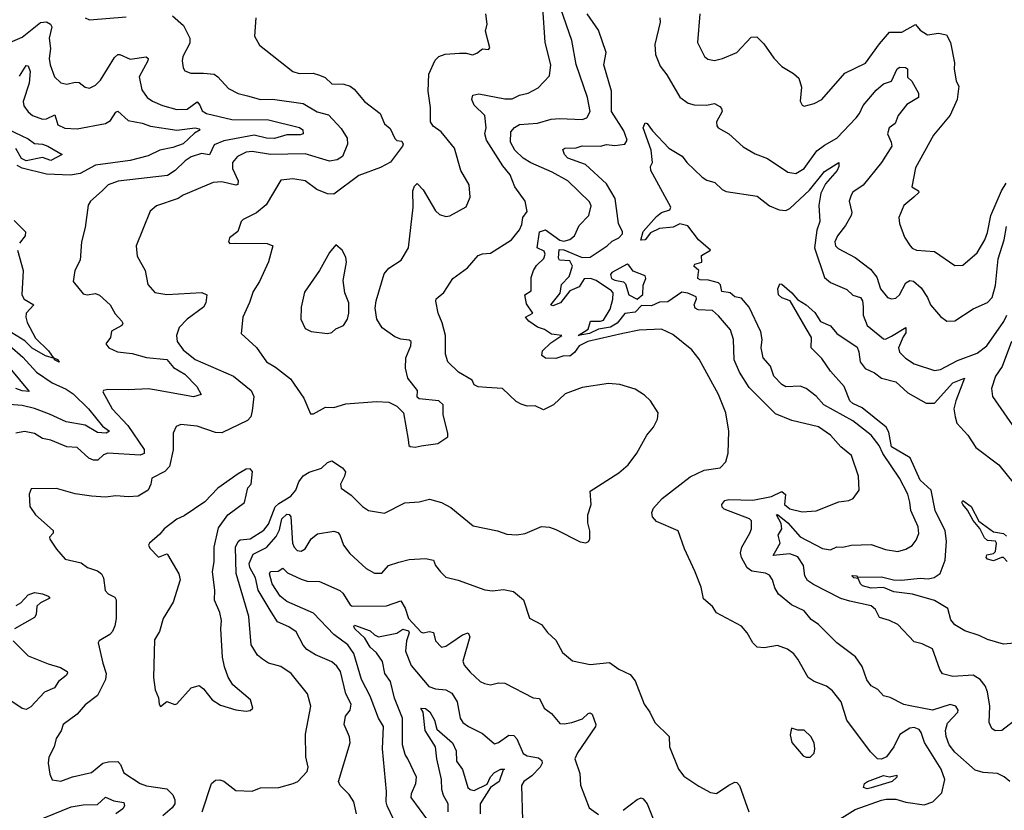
# Model space of a CAD drawing. Extents: x 1245515 to 1420776, y 606314 to 671314.
# Tile 302 of 385: x 1384913 to 1389748, y 639963 to 643846. Entities that reach past the tile are written whole.
import ezdxf

# ---------------------------------------------------------------- set-up
doc = ezdxf.new("R2010")
doc.units = 0

msp = doc.modelspace()

# ---------------------------------------------------------------- linework, layer by layer
at = {"layer": '0CON10XD'}
for points in [[(1385808.5, 639955), (1385855.4, 640094.6), (1385875, 640111.1), (1385895, 640112.9), (1385915.3, 640105.3), (1385975, 640059.4), (1386055, 640057.5), (1386074.3, 640065.7), (1386095, 640074), (1386185, 640074.4), (1386255.4, 640094.6), (1386279.2, 640105), (1386325, 640154), (1386330, 640175), (1386317.5, 640225), (1386316.2, 640336.2), (1386342.3, 640475), (1386325.5, 640535), (1386246.5, 640635), (1386195, 640669.4), (1386135, 640686), (1386104.6, 640704.6), (1386081.4, 640725), (1386050, 640775), (1386037.8, 640915), (1385975.5, 641125.5), (1385972.6, 641255), (1385985, 641283.8), (1385995, 641291.2), (1386045, 641296.6), (1386111, 641339), (1386135, 641367.9), (1386167.2, 641452.8), (1386185, 641469.8), (1386245, 641505.3), (1386268.8, 641535), (1386284.4, 641575.6), (1386304.8, 641605.2), (1386335, 641623.2), (1386395, 641643.3), (1386425, 641671.4), (1386445, 641680), (1386498, 641645), (1386512.5, 641625), (1386508.6, 641605), (1386487.5, 641565), (1386491.2, 641545), (1386541.1, 641511.1), (1386596.2, 641455), (1386625.9, 641435.9), (1386705, 641423.1), (1386805, 641473.5), (1386875, 641478.1), (1386925, 641491.5), (1386984.6, 641474.6), (1387029.7, 641449.7), (1387140.5, 641360.5), (1387260, 641335), (1387305, 641318.8), (1387355, 641315.8), (1387395, 641322), (1387475, 641357.5), (1387515, 641354), (1387545, 641342.5), (1387665, 641281.2), (1387693, 641277), (1387706.4, 641283.6), (1387712.5, 641295), (1387712.5, 641335), (1387703.3, 641375), (1387703.3, 641415), (1387720, 641465), (1387715, 641530), (1387855, 641620), (1387900.3, 641659.7), (1387943.2, 641716.8), (1387992, 641805), (1388026, 641845), (1388045.7, 641884.3), (1388048.8, 641915), (1388011.2, 641975), (1387981.7, 642001.7), (1387935, 642032), (1387860, 642055), (1387805, 642059.4), (1387675, 642040.4), (1387591.3, 642008.7), (1387533.8, 641955), (1387485, 641930.8), (1387445, 641949.4), (1387405, 641948.1), (1387375, 641957.1), (1387351.7, 641971.7), (1387284.5, 642034.5), (1387205, 642039.2), (1387163.7, 642043.7), (1387145, 642052.2), (1387134.2, 642075), (1387068, 642115), (1387015, 642166.2), (1387003.6, 642203.6), (1387004.7, 642295), (1386988.2, 642358.2), (1386967.5, 642405), (1386956, 642464), (1386957.5, 642475), (1386995, 642506.2), (1387039.2, 642575), (1387112.1, 642627.9), (1387165, 642688.1), (1387185, 642697.1), (1387225, 642699.2), (1387328.8, 642765), (1387368.1, 642815), (1387378.8, 642841.2), (1387382.9, 642875), (1387405.8, 642905), (1387394.4, 642955), (1387344.7, 643024.7), (1387322, 643085), (1387285, 643128.6), (1387204.7, 643255), (1387197.8, 643285), (1387202.9, 643315), (1387197.9, 643375), (1387145, 643426.7), (1387133.7, 643455), (1387138.9, 643475), (1387167.2, 643482.8), (1387295, 643457.1), (1387332.1, 643457.9), (1387366.7, 643475), (1387410, 643485), (1387458.8, 643511.2), (1387515, 643570), (1387520.5, 643625), (1387493.8, 643735), (1387482.2, 643905)], [(1386855, 641746), (1386885, 641754), (1386965.7, 641764.3), (1387015, 641797.5), (1387016.2, 641815), (1386992, 641905), (1386992.5, 641955), (1386971.2, 641975), (1386875, 641983.6), (1386865, 641991.9), (1386866.7, 642025), (1386819.1, 642085), (1386807.3, 642135), (1386808.5, 642185), (1386834.2, 642245), (1386835.8, 642265), (1386825, 642272.5), (1386785, 642277.3), (1386755, 642288.7), (1386693.1, 642333.1), (1386667.3, 642375), (1386658.8, 642428.8), (1386663.5, 642465), (1386702.4, 642597.6), (1386725, 642625.7), (1386786.7, 642665), (1386822.5, 642725), (1386844.4, 642925), (1386844.3, 643005.7), (1386851.4, 643028.6), (1386865, 643042.5), (1386895, 643010), (1386955, 642907.5), (1386975, 642890), (1387005, 642880), (1387025, 642883.3), (1387105, 642926.7), (1387125.8, 642975), (1387119.5, 643035), (1387079.5, 643105), (1387048.1, 643215), (1386982, 643295), (1386943.4, 643323.4), (1386930, 643345), (1386929.5, 643415), (1386919.6, 643495), (1386921.7, 643578.2), (1386953.1, 643646.9), (1386972, 643665), (1387002.9, 643677.1), (1387072.4, 643682.4), (1387105, 643682.5), (1387135.8, 643674.2), (1387158.3, 643681.7), (1387185, 643702.5), (1387215, 643700), (1387221.7, 643708.3), (1387200.5, 643790.5), (1387208.6, 643825), (1387201.9, 643875)], [(1388228, 641138), (1388177.2, 641247.2), (1388146.2, 641335), (1388040.9, 641380.9), (1388020, 641405), (1388016.9, 641425), (1388025, 641447.5), (1388068.1, 641495), (1388205, 641600.6), (1388275, 641634.3), (1388352.5, 641645), (1388381.2, 641675), (1388392.3, 641717.7), (1388395.7, 641825), (1388380, 641915), (1388344.4, 642005), (1388249.5, 642179.5), (1388214.4, 642225), (1388120.6, 642300.6), (1388065, 642326.9), (1387955, 642321.1), (1387874.8, 642305.2), (1387702.9, 642265), (1387660, 642245), (1387638, 642212), (1387615, 642193.9), (1387584.3, 642195.7), (1387545, 642182.2), (1387494.5, 642184.5), (1387477, 642197), (1387479.6, 642220.4), (1387520.8, 642259.3), (1387575.9, 642295.9), (1387525, 642302.5), (1387490, 642325), (1387455, 642336.7), (1387412.5, 642365), (1387397.5, 642385), (1387432.5, 642405), (1387401.3, 642451.3), (1387393.8, 642495), (1387424, 642515), (1387425, 642580), (1387436.7, 642615), (1387450.5, 642639.5), (1387486.8, 642673.2), (1387494.2, 642695), (1387488.6, 642708.6), (1387454, 642725), (1387466, 642804), (1387495, 642814.2), (1387565, 642763.6), (1387585, 642759.1), (1387615, 642767.3), (1387637.8, 642785), (1387661.1, 642835), (1387707.8, 642885), (1387718.6, 642931.4), (1387711.2, 642951.2), (1387605, 643054.8), (1387528, 643098), (1387422.8, 643142.8), (1387386, 643166), (1387344.7, 643205), (1387322.6, 643245), (1387324.7, 643295.3), (1387342.5, 643317.5), (1387367.6, 643332.4), (1387455, 643337.8), (1387522.9, 643357.1), (1387565, 643361.1), (1387675, 643355.6), (1387697.5, 643365), (1387714.5, 643395), (1387701.8, 643465), (1387646.4, 643626.4), (1387623.8, 643743.8), (1387570, 643900)], [(1387880.3, 643300.3), (1387819.6, 643395), (1387819.2, 643495), (1387781.8, 643625), (1387793.3, 643685), (1387755.3, 643795), (1387700, 643875)], [(1388253.1, 643875), (1388241.2, 643735), (1388275.9, 643665.9), (1388292.7, 643652.7), (1388325, 643645.8), (1388365, 643655.7), (1388435, 643686), (1388505, 643760), (1388532.3, 643762.3), (1388567.8, 643727.8), (1388616.7, 643656.7), (1388655, 643615.7), (1388712.9, 643582.9), (1388738.8, 643558.8), (1388752, 643515), (1388746.4, 643446.4), (1388756.1, 643426.1), (1388765, 643421.2), (1388815, 643434.3), (1388852.5, 643455), (1388965, 643584.4), (1389067.3, 643632.7), (1389135, 643728.6), (1389185, 643784.4), (1389245, 643785.5), (1389312.7, 643822.7), (1389334.5, 643794.5), (1389371.7, 643771.7), (1389425, 643780.6), (1389465, 643771.9), (1389483.5, 643735), (1389503.3, 643635), (1389502.2, 643605), (1389512.5, 643545), (1389525, 643520), (1389516.4, 643453.6), (1389481.9, 643378.1), (1389400.3, 643279.7), (1389311.9, 643118.1), (1389294.3, 643025), (1389327.5, 643005), (1389327.9, 642997.9), (1389304.3, 642975), (1389255, 642934), (1389230.5, 642875), (1389233.1, 642845), (1389258.3, 642778.3), (1389286, 642735), (1389295, 642724.3), (1389317.5, 642715), (1389405, 642707.5), (1389505, 642638.6), (1389545, 642640), (1389615, 642700.8), (1389651.8, 642765), (1389665, 642801.2), (1389681.6, 642885), (1389733.7, 643005), (1389757.2, 643042.8)], [(1384845, 643726.7), (1384925, 643760), (1385015, 643832.9), (1385045, 643835.4), (1385064.1, 643824.1), (1385071.5, 643811.5), (1385058.4, 643755), (1385063.7, 643705), (1385057.3, 643655), (1385062.3, 643625), (1385083.5, 643565), (1385115, 643535.6), (1385145, 643529.5), (1385185, 643540), (1385205, 643538.5), (1385235, 643514.2), (1385255, 643510), (1385284.5, 643525.5), (1385310.2, 643549.8), (1385378.8, 643661.2), (1385394, 643675), (1385405, 643675.5), (1385455, 643652.9), (1385534.5, 643664.5), (1385543.3, 643655), (1385541.8, 643645), (1385499.6, 643565), (1385512.3, 643502.3), (1385538.9, 643465), (1385565.7, 643445.7), (1385614.5, 643424.5), (1385685, 643405.8), (1385735, 643407.5), (1385785, 643442.2), (1385797.1, 643427.1), (1385809.5, 643399.5), (1385830, 643385), (1385955, 643355.8), (1386134.4, 643354.4), (1386286.6, 643316.6), (1386303.5, 643305), (1386304.2, 643285), (1386289.9, 643280.1), (1386225, 643281.6), (1386165, 643263.2), (1386125.1, 643265.1), (1386065, 643278.9), (1385915, 643252.1), (1385868.7, 643231.3), (1385845, 643182.5), (1385805, 643188.9), (1385755, 643173.5), (1385725, 643153.8), (1385676.6, 643105), (1385638.2, 643081.8), (1385396.2, 643053.8), (1385348.1, 643035), (1385317.5, 643005), (1385260, 642955), (1385248.6, 642935), (1385234.4, 642825.6), (1385215.6, 642755), (1385210, 642665), (1385183.8, 642615), (1385175, 642560), (1385225, 642499.2), (1385245, 642494.4), (1385285, 642500.9), (1385305, 642493.5), (1385357.9, 642445), (1385381.3, 642401.3), (1385414, 642365), (1385418.8, 642355), (1385415, 642343.8), (1385363.8, 642316.2), (1385358.8, 642285), (1385336.7, 642255), (1385350, 642235), (1385392.5, 642215), (1385465, 642206.9), (1385535, 642187.2), (1385635, 642177.3), (1385668.6, 642138.6), (1385724.2, 642105), (1385782.2, 642045), (1385803.3, 642005), (1385765.6, 641994.4), (1385575, 642028.2), (1385545, 642033.7), (1385445, 642027.8), (1385345, 642030), (1385325, 642025.7), (1385321.5, 642018.5), (1385366.8, 641935), (1385443.4, 641853.4), (1385524.8, 641735), (1385523.8, 641716.2), (1385505, 641706.8), (1385345, 641717.6), (1385325, 641709.5), (1385296.8, 641683.2), (1385275, 641682.5), (1385252.8, 641692.8), (1385195, 641744.5), (1385145, 641747.9), (1385065, 641781.5), (1385025, 641790), (1384985, 641813.3), (1384936.8, 641823.2), (1384893.8, 641815)], [(1385662.5, 643865), (1385717.9, 643817.9), (1385749.1, 643755), (1385748.8, 643731.2), (1385714, 643665), (1385710, 643645), (1385715, 643610), (1385723.3, 643595), (1385753, 643583), (1385815, 643584.5), (1385868.3, 643578.3), (1385886.5, 643566.5), (1385938.3, 643508.3), (1385985, 643484.5), (1386031.6, 643471.6), (1386095, 643453.9), (1386155, 643455.3), (1386305, 643434.6), (1386373.9, 643393.9), (1386429.9, 643379.9), (1386492.3, 643312.3), (1386520.5, 643265), (1386522.9, 643235), (1386497.8, 643175), (1386472.6, 643157.4), (1386435, 643150.8), (1386315, 643187.9), (1386145, 643183.7), (1386055, 643198.4), (1386025, 643195.8), (1385981.9, 643175), (1385957.3, 643145), (1385958.2, 643115), (1385985.7, 643055), (1385983.9, 643036.1), (1385975, 643032.9), (1385905, 643049.7), (1385862.6, 643047.4), (1385715.4, 642984.6), (1385691.5, 642968.5), (1385585, 642932.5), (1385554.1, 642905.9), (1385484.4, 642735), (1385489.2, 642685), (1385529.2, 642615), (1385542.5, 642545), (1385576.8, 642506.8), (1385635, 642497.3), (1385807.1, 642507.1), (1385832.5, 642495), (1385826.7, 642455), (1385815.5, 642435), (1385735.3, 642374.7), (1385695.3, 642334.7), (1385683.6, 642295), (1385686.9, 642265), (1385715.3, 642225), (1385775, 642178), (1385962.2, 642095), (1386050, 642025), (1386061.9, 641995), (1386054.6, 641925), (1386047.5, 641895), (1386031.7, 641878.2), (1385905, 641817.5), (1385875, 641818.8), (1385785, 641849.7), (1385705, 641857.3), (1385682.1, 641847.9), (1385665.8, 641815), (1385666.8, 641733.2), (1385648, 641652), (1385625, 641627.1), (1385561.2, 641595), (1385556.7, 641565), (1385543.8, 641535), (1385495, 641505.7), (1385447.8, 641502.2), (1385385, 641507.7), (1385335, 641501.4), (1385265.4, 641505.4), (1385185, 641518.1), (1385093.9, 641543.9), (1384968.8, 641541.2), (1384960, 641515), (1384963.3, 641455), (1384990, 641415), (1385076.8, 641336.8), (1385076.9, 641325), (1385058.8, 641305), (1385061.2, 641295), (1385092.9, 641245), (1385136.4, 641196.4), (1385215, 641178.1), (1385246.2, 641155), (1385295, 641139.4), (1385314.2, 641125), (1385324.4, 641104.4), (1385331.9, 641041.9), (1385346.8, 641026.8), (1385380, 641010), (1385387, 640997), (1385386.1, 640905), (1385380.6, 640869.4), (1385368.5, 640841.5), (1385355, 640826.5), (1385302.5, 640795), (1385298.8, 640785), (1385320.6, 640685), (1385337.8, 640635), (1385334.4, 640605), (1385295, 640527.1), (1385235, 640481.2), (1385195.5, 640434.5), (1385125.8, 640384.2), (1385116.8, 640353.2), (1385091.2, 640315), (1385081.4, 640275), (1385055.8, 640224.2), (1385052.2, 640195), (1385060.6, 640140.6), (1385072.7, 640112.7), (1385115, 640105.7), (1385173, 640127), (1385265, 640147.8), (1385321.9, 640195), (1385348.4, 640201.6), (1385395, 640202.7), (1385408.4, 640188.4), (1385425, 640147.1), (1385504.7, 640094.7), (1385535, 640082.7), (1385635, 640069.2), (1385665, 640038.8), (1385674.5, 640015), (1385674.5, 639995), (1385661.1, 639975), (1385615.8, 639935)], [(1385235, 643856.2), (1385255, 643846.2), (1385435, 643860)], [(1386072, 643855), (1386066.1, 643766.1), (1386090.5, 643720.5), (1386255, 643592.5), (1386285, 643582.7), (1386353.9, 643583.9), (1386385.6, 643574.4), (1386412.8, 643562.8), (1386445, 643532), (1386505, 643529.6), (1386535, 643520), (1386555.3, 643505.3), (1386605.8, 643445), (1386682.5, 643385), (1386704, 643335), (1386732.5, 643312.5), (1386755, 643262.5), (1386765, 643253.3), (1386789.3, 643249.3), (1386796.2, 643235), (1386793.3, 643225), (1386733.3, 643146.7), (1386685, 643120), (1386578.7, 643081.3), (1386455, 642990), (1386425, 642991.8), (1386371.9, 643011.9), (1386315, 643055.6), (1386254.4, 643064.4), (1386195, 643058.6), (1386123.2, 642936.8), (1386075, 642897.8), (1386010, 642865), (1386000, 642855), (1385983.6, 642806.4), (1385942.5, 642775), (1385937.5, 642755), (1385945, 642747.5), (1385975, 642748.8), (1386127.6, 642747.6), (1386156.7, 642735), (1386135, 642656.2), (1386090, 642560), (1386059.1, 642510.9), (1386042.2, 642457.8), (1386008, 642385), (1386000, 642305), (1386075, 642236.2), (1386124.3, 642165), (1386169.6, 642139.6), (1386243.1, 642083.1), (1386308, 641988), (1386340.7, 641910.7), (1386355, 641911.2), (1386415, 641943.3), (1386455, 641941.2), (1386515, 641959.2), (1386665, 641970.8), (1386725, 641967.8), (1386765, 641948.6), (1386798.1, 641915), (1386820, 641785), (1386823.3, 641755), (1386830, 641750), (1386855, 641746)], [(1388057.1, 643855), (1388058.5, 643835), (1388032.7, 643725), (1388035.3, 643675), (1388058.3, 643618.3), (1388090.8, 643575), (1388155.2, 643465.2), (1388195, 643437.1), (1388225, 643427.7), (1388285, 643426.7), (1388324.3, 643434.3), (1388350.5, 643420.5), (1388360, 643410), (1388362, 643395), (1388335.5, 643345), (1388336.5, 643325), (1388343.5, 643315), (1388395.8, 643285.8), (1388465, 643222.7), (1388525, 643187.3), (1388585, 643164.5), (1388685, 643097.5), (1388725, 643090.5), (1388765, 643115.5), (1388827.7, 643202.3), (1388865, 643230.4), (1388926.2, 643263.8), (1389020, 643365), (1389036.5, 643385), (1389054.6, 643425.4), (1389119.5, 643500.5), (1389155, 643531.9), (1389195, 643544.3), (1389222.8, 643605), (1389235, 643613.9), (1389262.2, 643612.2), (1389272.5, 643605), (1389273.4, 643563.4), (1389294.3, 643544.3), (1389327.5, 643485), (1389326, 643465), (1389269.9, 643430.1), (1389227.6, 643375), (1389213, 643337), (1389183.3, 643315), (1389174.7, 643285), (1389192.8, 643245), (1389195.4, 643225), (1389145, 643144.4), (1389055.7, 643034.3), (1389005, 642998.5), (1388995.5, 642985), (1388986.9, 642955), (1388998.6, 642898.6), (1388996.4, 642885), (1388968.8, 642835), (1388929.2, 642785), (1388916.2, 642755), (1388918.9, 642735), (1388931.9, 642721.9), (1389015, 642678.9), (1389091.8, 642621.8), (1389122.1, 642582.1), (1389140.5, 642525), (1389175, 642481.9), (1389195, 642474.5), (1389215, 642478.5), (1389232.7, 642495), (1389265, 642554.6), (1389285, 642565.3), (1389302.8, 642562.8), (1389339.8, 642529.8), (1389371.5, 642481.5), (1389385, 642446.2), (1389435, 642388), (1389465.8, 642365.8), (1389505, 642367.5), (1389595, 642425.6), (1389665, 642457.8), (1389688.5, 642481.5), (1389705, 642540), (1389717.8, 642672.2), (1389747.6, 642765), (1389759, 642831)], [(1384911.3, 643568.7), (1384945, 643621.4), (1384955, 643619.2), (1384965, 643592), (1384960.2, 643535), (1384929.6, 643445), (1384933.3, 643423.3), (1384953.7, 643393.6), (1384975.8, 643375.8), (1385025, 643357.3), (1385045, 643360), (1385085, 643378.5), (1385100.8, 643330.7), (1385135, 643313.5), (1385195, 643310.3), (1385335, 643336.6), (1385359.3, 643350.7), (1385385, 643392.9), (1385395, 643396.7), (1385445, 643351.3), (1385515, 643338.2), (1385555, 643323.1), (1385685, 643303.3), (1385775, 643316), (1385795, 643310), (1385799.2, 643305), (1385771.6, 643288.4), (1385715, 643237.1), (1385665, 643218.2), (1385601.4, 643205), (1385543.1, 643176.9), (1385456.2, 643155), (1385285, 643131.1), (1385209.9, 643090.1), (1385163.1, 643083.1), (1385045, 643088), (1384925, 643116.6), (1384900.8, 643130.8)], [(1389815, 640416.2), (1389736.7, 640355), (1389703, 640353), (1389686.7, 640365), (1389673.9, 640393.9), (1389677.8, 640475), (1389666.2, 640545), (1389653.8, 640575), (1389630, 640605), (1389595, 640625.9), (1389495, 640620.7), (1389445, 640632.9), (1389431.4, 640655), (1389395, 640756.2), (1389345, 640780), (1389305, 640791.2), (1389225, 640875.7), (1389185, 640895.6), (1389135, 640910), (1389115, 640948.8), (1389095, 640967.5), (1388990.2, 640990.2), (1388945, 641003.8), (1388811.3, 641071.3), (1388782.2, 641092.2), (1388768.4, 641115), (1388761.7, 641165), (1388735, 641207.4), (1388695, 641222.4), (1388613.2, 641215), (1388647.5, 641275), (1388638, 641315), (1388655.5, 641345), (1388652, 641372), (1388628.8, 641415), (1388635, 641416.2), (1388685, 641375.5), (1388745.5, 641305.5), (1388855, 641248.2), (1388895, 641243.1), (1388925, 641257.8), (1388955, 641255.6), (1388995.5, 641265.5), (1389095, 641268.5), (1389164.4, 641244.4), (1389225, 641233.8), (1389265, 641245.8), (1389295, 641264), (1389315, 641290), (1389327.7, 641322.3), (1389325.7, 641355), (1389288.6, 641435), (1389284.1, 641475.9), (1389273.8, 641515), (1389233.8, 641595), (1389152.3, 641715), (1389133.2, 641755), (1389094.1, 641805), (1389005, 641876.7), (1388861.8, 641955), (1388825, 641996.4), (1388775, 642035.6), (1388745, 642045.5), (1388675, 642042.7), (1388655, 642054.3), (1388616.7, 642095), (1388600, 642145), (1388563.3, 642185), (1388553.4, 642235), (1388558.8, 642275), (1388552.9, 642312.9), (1388494.5, 642435), (1388458, 642478), (1388425.4, 642485.4), (1388401.2, 642505), (1388360.8, 642510.8), (1388354.1, 642544.1), (1388345, 642553.8), (1388295, 642567.7), (1388255, 642567.9), (1388242.7, 642575), (1388244.8, 642595.2), (1388248.8, 642615), (1388224.2, 642635), (1388228.8, 642645), (1388262, 642655), (1388261.1, 642688.9), (1388305.7, 642715), (1388245.7, 642765.7), (1388193.8, 642833.8), (1388155, 642843.4), (1388122.2, 642827.8), (1388055, 642821.1), (1388010.2, 642799.8), (1387985, 642764.3), (1387963.2, 642763.2), (1387975, 642805.7), (1388040.2, 642879.8), (1388065, 642899.3), (1388105, 642912.5), (1388110.8, 642925), (1388011.9, 643105), (1388011.4, 643125), (1388020, 643145), (1388014.3, 643205), (1387974.7, 643315.3), (1387985, 643339.2), (1387995, 643336.9), (1388020.5, 643300.5), (1388100.5, 643215), (1388166.2, 643176.2), (1388188.9, 643145), (1388265, 643073.6), (1388288.1, 643058.1), (1388326.6, 643046.6), (1388362.7, 643012.7), (1388382.4, 643002.4), (1388535, 642980), (1388595, 642931.9), (1388641.8, 642911.8), (1388675, 642908.9), (1388695, 642919.3), (1388791.3, 643008.7), (1388865, 643100.4), (1388935.6, 643145.6), (1388935.3, 643125), (1388926.9, 643105), (1388870.2, 643039.8), (1388846.4, 642995), (1388837.5, 642935), (1388841.8, 642855), (1388826.9, 642813.1), (1388815.3, 642725), (1388865, 642580.5), (1388895, 642554.7), (1388975, 642521.1), (1389005, 642492.5), (1389042.3, 642482.3), (1389051.4, 642465), (1389054.7, 642435.3), (1389054.8, 642395), (1389075, 642343.5), (1389155, 642278.9), (1389165, 642277.5), (1389195, 642291.1), (1389265, 642334), (1389265, 642308.1), (1389250.7, 642289.3), (1389229.3, 642235), (1389232.9, 642212.9), (1389263.4, 642183.4), (1389305, 642155.5), (1389405, 642122.9), (1389435, 642127.9), (1389518.2, 642171.8), (1389615, 642208.5), (1389662.5, 642245), (1389745.9, 642364.1), (1389760.5, 642395)], [(1384815, 643327.3), (1384955, 643260.7), (1384985, 643238.9), (1385025, 643235.3), (1385051.4, 643225), (1385122, 643185), (1385065, 643155.4), (1385025, 643169.1), (1384945, 643153), (1384922.1, 643165), (1384893.2, 643213.2)], [(1389775, 640103.8), (1389747.3, 640127.3), (1389715, 640143.1), (1389645, 640149.2), (1389605, 640160.8), (1389505, 640248.2), (1389478.2, 640285), (1389461.9, 640325), (1389459.3, 640355), (1389468.8, 640391.2), (1389519.4, 640445), (1389521.9, 640455), (1389510.8, 640475), (1389483, 640483), (1389395, 640455.3), (1389285.3, 640475.3), (1389255, 640482.1), (1389187.3, 640517.3), (1389155, 640526), (1389126.4, 640556.4), (1389093.8, 640575), (1389073, 640603), (1389049.9, 640669.9), (1389017.3, 640717.3), (1388926.2, 640786.2), (1388835.3, 640875.3), (1388799.7, 640899.7), (1388765, 640942.5), (1388703, 640973), (1388640, 641025), (1388620.6, 641055), (1388610, 641095), (1388595, 641117.5), (1388575, 641127.8), (1388508.1, 641138.1), (1388484.7, 641154.7), (1388457.1, 641205), (1388452.1, 641227.9), (1388460, 641255), (1388499.2, 641325), (1388506, 641345), (1388506.7, 641385), (1388496.2, 641395), (1388372.6, 641442.6), (1388362.7, 641452.7), (1388360.9, 641465), (1388375, 641484.7), (1388395, 641490.4), (1388513.5, 641486.5), (1388604.5, 641505), (1388655, 641528.4), (1388674, 641514), (1388669.3, 641465), (1388695, 641443.3), (1388755, 641429.6), (1388825, 641434.5), (1388935, 641478.5), (1388985, 641485.5), (1389005.4, 641494.6), (1389036, 641535), (1389032.2, 641605), (1388997.5, 641705), (1388945, 641747.5), (1388894.4, 641805), (1388835, 641846.9), (1388705, 641877.1), (1388625, 641910), (1388495, 642040), (1388448.5, 642115), (1388421.8, 642175), (1388418.5, 642275), (1388403.3, 642323.3), (1388345, 642391.4), (1388315, 642417.3), (1388245, 642421.5), (1388229.3, 642429.3), (1388225.6, 642445), (1388237.2, 642475), (1388234.5, 642485), (1388193.8, 642503.8), (1388165, 642507.3), (1388095, 642460.8), (1388055, 642458.6), (1388015, 642441.5), (1387967, 642443), (1387935, 642409.5), (1387885, 642403.5), (1387846.9, 642355), (1387815, 642335.9), (1387755, 642326.8), (1387711.2, 642305), (1387654.7, 642294.7), (1387704.3, 642325.7), (1387715.2, 642364.8), (1387765, 642364.9), (1387779.3, 642370.7), (1387812.2, 642425), (1387826.2, 642473.8), (1387827.6, 642505), (1387819.9, 642515), (1387744, 642565), (1387715.7, 642575.7), (1387685, 642573.2), (1387660.3, 642535), (1387615, 642514.6), (1387569, 642455), (1387531.6, 642441.6), (1387521.1, 642445), (1387567.5, 642502.6), (1387573.9, 642546.1), (1387611.7, 642585), (1387627.1, 642635), (1387615, 642661.9), (1387563.5, 642665), (1387558.9, 642675), (1387562.8, 642717.2), (1387585, 642716.7), (1387675, 642678.9), (1387715, 642680.1), (1387798.4, 642735), (1387821.8, 642758.2), (1387854.7, 642775), (1387872.5, 642795), (1387873.9, 642805), (1387854.2, 642845), (1387837.8, 642967.8), (1387795, 643040), (1387691.8, 643135), (1387605, 643166.3), (1387587.9, 643185), (1387580.9, 643209.1), (1387590, 643215), (1387645, 643216.6), (1387675, 643227.2), (1387765, 643225.3), (1387795, 643233.5), (1387835, 643229), (1387885, 643234.6), (1387896.2, 643255), (1387880.3, 643300.3)], [(1384885, 642860.6), (1384940.8, 642805), (1384939.2, 642785), (1384911.7, 642748.3)], [(1384902, 642715), (1384929.5, 642615), (1384923.3, 642495), (1384935, 642474.3), (1384982, 642445), (1384945.3, 642404.7), (1384942.5, 642385), (1384949.5, 642359.5), (1384991.3, 642281.3), (1385055, 642220.5), (1385077.1, 642187.1), (1385101.2, 642175), (1385106.4, 642163.6), (1385083.1, 642175), (1385083, 642183), (1385040, 642195), (1384973.7, 642233.7), (1384938.3, 642268.3), (1384875, 642307.8)], [(1386425, 642304.2), (1386445, 642310), (1386465, 642327.5), (1386502.5, 642345), (1386521.9, 642375), (1386529.6, 642405), (1386528.7, 642455), (1386510.3, 642505), (1386500.9, 642565), (1386517.5, 642655), (1386515, 642680), (1386496.7, 642715), (1386465, 642740), (1386435, 642703.3), (1386385.5, 642614.5), (1386311.7, 642508.3), (1386294.4, 642435), (1386292.9, 642375), (1386315, 642328.8), (1386345, 642314.3), (1386425, 642304.2)], [(1387945, 642474.2), (1387972.7, 642497.3), (1387975, 642542.5), (1387988.1, 642575), (1387985, 642588.8), (1387925, 642611.2), (1387905, 642641.2), (1387895.5, 642645.5), (1387820.7, 642605), (1387813.7, 642595), (1387819, 642575), (1387835, 642566.3), (1387878.7, 642558.7), (1387888.5, 642548.5), (1387905, 642495.2), (1387945, 642474.2)], [(1389835, 640787.1), (1389745, 640779.5), (1389665, 640801.1), (1389625, 640821.5), (1389555, 640844.6), (1389505, 640874.6), (1389485, 640899.2), (1389471.1, 640955), (1389405, 640993.1), (1389298, 641025), (1389205, 641036.2), (1389155, 641057.8), (1389095, 641053.7), (1389051.7, 641065), (1389041.4, 641075), (1389031.2, 641101.2), (1389010, 641105), (1389000, 641115), (1389005, 641116.8), (1389022, 641115), (1389027.5, 641107.5), (1389145, 641109.4), (1389204, 641095), (1389243, 641093), (1389335, 641103), (1389375, 641099.6), (1389403.9, 641106.1), (1389433.2, 641126.8), (1389458.5, 641191.5), (1389464.5, 641285.5), (1389457.3, 641335), (1389408.9, 641435), (1389389.1, 641535), (1389334.2, 641584.3), (1389286.3, 641695), (1389195, 641748.8), (1389181, 641821), (1389167.2, 641845), (1389050.2, 641940.2), (1389005, 641961.2), (1388989.4, 641975), (1388961.1, 642045), (1388895, 642120), (1388852, 642182), (1388799.2, 642235), (1388800.6, 642285), (1388775, 642330), (1388697.3, 642465), (1388655, 642480.5), (1388639.5, 642495), (1388636.2, 642523.8), (1388645, 642548.8), (1388655, 642546.5), (1388704.6, 642505), (1388732, 642472), (1388775.7, 642445.7), (1388817.7, 642407.7), (1388845, 642364), (1388895, 642342), (1388925, 642305.8), (1389025, 642237.5), (1389034.4, 642215), (1389040.4, 642165), (1389065, 642133.6), (1389111.1, 642111.1), (1389145, 642086), (1389215, 642067.5), (1389274.2, 642014.2), (1389365, 641962.3), (1389405, 641963.5), (1389495, 642062.8), (1389552.5, 642085), (1389509.6, 641975), (1389500.9, 641935), (1389506.4, 641895), (1389515.5, 641865), (1389568.5, 641805), (1389608.5, 641745), (1389720.5, 641660.5), (1389796.4, 641566.4)], [(1384863.7, 642243.7), (1384928.5, 642188.5), (1384995, 642114.3), (1385072.8, 642062.8), (1385141.5, 642031.5), (1385175, 642008.8), (1385250.3, 641935), (1385319.6, 641849.6), (1385353.1, 641825), (1385337.5, 641815), (1385295, 641818.4), (1385235, 641854.4), (1385141.9, 641871.9), (1385058.8, 641908.8)], [(1389783.8, 642265), (1389737.6, 642142.4), (1389705.6, 642095), (1389685.7, 642035), (1389690.8, 641995), (1389801.4, 641835)], [(1384865, 642134.7), (1384959.3, 642020.7), (1384925, 642023.4), (1384894.5, 642034.5)], [(1385058.8, 641908.8), (1384985, 641937.1), (1384925, 641951.2), (1384815, 641958.9)], [(1386025, 640450), (1386045, 640453.3), (1386057.5, 640465), (1386046.7, 640505), (1385959.3, 640579.3), (1385936.9, 640616.9), (1385917.9, 640667.9), (1385908.5, 640715), (1385900, 640855), (1385903.3, 640895), (1385895.7, 640935), (1385870, 640995), (1385870.5, 641045), (1385859.2, 641135), (1385867.1, 641185), (1385867.8, 641255), (1385888.8, 641351.2), (1385935, 641414), (1386017.1, 641475), (1386033.3, 641546.7), (1386050, 641565), (1386056.4, 641626.4), (1386045, 641640), (1386025, 641638.8), (1385985, 641616), (1385886.2, 641545), (1385821.7, 641478.3), (1385720.7, 641409.3), (1385685, 641392.5), (1385622, 641345), (1385601.2, 641318.8), (1385550, 641275), (1385546.2, 641265), (1385551.2, 641251.2), (1385595, 641206.2), (1385635, 641222.5), (1385639.3, 641219.3), (1385693.8, 641125), (1385701.2, 641095), (1385666.2, 640985), (1385618, 640905), (1385599.5, 640840.5), (1385575, 640800), (1385570, 640615), (1385578, 640555), (1385593.8, 640515), (1385597.5, 640485), (1385605, 640472.5), (1385635, 640496.7), (1385675, 640483.3), (1385685, 640486.7), (1385755, 640563.8), (1385795, 640576.7), (1385815, 640560), (1385857.5, 640505), (1385899.3, 640479.3), (1385975, 640456.7), (1386025, 640450)], [(1389761.9, 641185), (1389745, 641204.2), (1389734.5, 641205.5), (1389695, 641188.5), (1389665, 641196), (1389659.4, 641205), (1389662.7, 641217.3), (1389695, 641224), (1389705.5, 641234.5), (1389710, 641275), (1389705, 641285.5), (1389665, 641288.1), (1389650.5, 641300.5), (1389627.4, 641347.4), (1389595, 641385.7), (1389567.4, 641437.4), (1389544.7, 641465), (1389540, 641475), (1389545, 641484), (1389585.7, 641455.7), (1389622.6, 641382.6), (1389695, 641330.9), (1389745, 641323.1), (1389758.8, 641308.8)], [(1386566.7, 639945), (1386554.4, 640004.4), (1386530.2, 640040.2), (1386486.7, 640085), (1386478.2, 640105), (1386535.5, 640295), (1386533.2, 640323.2), (1386505.6, 640385), (1386512.9, 640425), (1386535.6, 640455), (1386541.1, 640485), (1386514.4, 640535), (1386487.5, 640645), (1386470.2, 640670.2), (1386445, 640691.9), (1386365, 640726.8), (1386323.1, 640753.1), (1386304.4, 640774.4), (1386270.3, 640840.3), (1386235, 640864.6), (1386179.5, 640889.5), (1386147.9, 640937.9), (1386083.2, 641045), (1386071.4, 641105), (1386042.8, 641155), (1386040.4, 641175), (1386058.7, 641221.3), (1386125, 641254.6), (1386172.4, 641307.6), (1386189.1, 641340.9), (1386199.8, 641395), (1386225, 641417.1), (1386236.4, 641416.4), (1386245.2, 641405), (1386253.1, 641275), (1386260, 641255), (1386275, 641239.5), (1386295, 641236.5), (1386315, 641246.9), (1386344.2, 641295.8), (1386375, 641321.1), (1386455, 641333.5), (1386475, 641326.7), (1386485.4, 641315.4), (1386502.7, 641265), (1386533.6, 641223.6), (1386615, 641150), (1386655, 641127.1), (1386691.7, 641128.3), (1386723.8, 641165), (1386775, 641181.1), (1386825, 641194.5), (1386905, 641200.6), (1386945, 641191.2), (1386954.6, 641164.6), (1386980, 641135), (1387005, 641108.1), (1387065.9, 641094.1), (1387196.4, 641046.4), (1387235, 641040.5), (1387288.3, 641048.3), (1387337.5, 641037.5), (1387386.6, 640996.6), (1387417, 640907), (1387476.2, 640875), (1387505.6, 640835.6), (1387545, 640798.8), (1387578.3, 640738.3), (1387627.1, 640697.1), (1387715, 640679.4), (1387808.7, 640688.7), (1387855, 640656.2), (1387910.5, 640630.5), (1387935, 640598.8), (1387979.2, 640485), (1388008.1, 640445), (1388031.4, 640395), (1388102.5, 640325), (1388104, 640275), (1388148.8, 640165), (1388175, 640130), (1388248.3, 640081.7), (1388305, 640050.8), (1388335, 640045.8), (1388395, 640086), (1388425, 640101.2), (1388435, 640100), (1388448, 640085), (1388494.3, 639955)], [(1386765.4, 639885.4), (1386717.6, 639985), (1386711.8, 640005), (1386714.7, 640055), (1386695.3, 640265.3), (1386700, 640375), (1386675.3, 640415.2), (1386633.2, 640523.2), (1386591.8, 640605), (1386553.6, 640733.6), (1386525, 640775.4), (1386456, 640826), (1386355, 640931.8), (1386225, 640988.4), (1386192.6, 641015), (1386152, 641075), (1386139.6, 641125), (1386145, 641135.3), (1386182.1, 641137.9), (1386205, 641151.6), (1386228.8, 641128.8), (1386295, 641098.5), (1386325, 641089.1), (1386385, 641086.6), (1386485, 641042.1), (1386499.7, 641029.8), (1386535, 640971.4), (1386545, 640965.7), (1386715, 640968), (1386785, 640991.5), (1386806.4, 640956.4), (1386822.4, 640905), (1386885, 640838.1), (1386895, 640834.5), (1386925, 640840.5), (1386945.6, 640835.6), (1386954.2, 640795), (1386985, 640764.2), (1387005, 640768.9), (1387030, 640785), (1387088, 640825), (1387115, 640834), (1387123.1, 640815), (1387089.6, 640695), (1387095.9, 640675.9), (1387125, 640640.9), (1387175, 640595.8), (1387195, 640585.8), (1387225, 640579.2), (1387265, 640588.6), (1387295, 640587.1), (1387435, 640515.8), (1387465, 640512), (1387488, 640465), (1387525, 640438), (1387565, 640390), (1387587, 640387), (1387624.5, 640394.5), (1387677.3, 640412.7), (1387705, 640438.2), (1387715, 640441.5), (1387724.3, 640435), (1387741.8, 640385), (1387740, 640375), (1387652.5, 640245), (1387639.1, 640215), (1387664.3, 640144.3), (1387666.6, 640086.6), (1387710, 639975), (1387755, 639943.1)], [(1388903.4, 639896.6), (1389015, 639967.5), (1389145, 640012.7), (1389168.3, 640018.3), (1389215, 640017.1), (1389265, 640002.9), (1389355, 639990), (1389397.5, 640005), (1389440.7, 640049.3), (1389455.6, 640115), (1389437.5, 640165), (1389355.7, 640295.7), (1389340, 640345), (1389329.5, 640359.5), (1389305, 640370), (1389285, 640366.4), (1389234.3, 640335), (1389206, 640275), (1389170, 640225), (1389145, 640214), (1389125, 640216.2), (1389090.7, 640250.7), (1388975.6, 640405), (1388947.7, 640495), (1388905, 640550), (1388875, 640572.5), (1388815, 640595.4), (1388785.5, 640615), (1388735, 640705.8), (1388715, 640730.8), (1388683.8, 640753.8), (1388635, 640772.7), (1388569.1, 640760.9), (1388535, 640764.4), (1388513.5, 640785), (1388485.6, 640835), (1388458.2, 640868.2), (1388335, 640932.5), (1388315, 640963.8), (1388271.7, 641001.7), (1388258.9, 641058.9), (1388228, 641138)], [(1384895, 640968.2), (1384918, 640982), (1384955, 641020.9), (1384985, 641032.2), (1385025, 641026.4), (1385052.5, 641015), (1385061.2, 641005), (1385015, 640981.5), (1384996.4, 640965), (1384993.4, 640925), (1384985, 640910.7), (1384886.7, 640855)], [(1386917.1, 639915), (1386835.5, 640025), (1386836.5, 640045), (1386858.4, 640095), (1386860.9, 640125), (1386819.1, 640215), (1386806.3, 640236.4), (1386792, 640285), (1386792.1, 640415), (1386753.1, 640513.1), (1386733.2, 640595), (1386706.1, 640635), (1386695, 640694.6), (1386665, 640735.6), (1386633.8, 640765), (1386608.1, 640808.1), (1386559.2, 640855), (1386553.2, 640865), (1386557.5, 640872.5), (1386633.9, 640843.9), (1386655, 640824.2), (1386675, 640815.7), (1386765, 640833.1), (1386795, 640852.6), (1386821.9, 640845), (1386825.3, 640835), (1386813.2, 640795), (1386807.9, 640745), (1386835.2, 640675), (1386921.7, 640571.7), (1386955, 640559.1), (1387005.4, 640555.4), (1387035, 640538.6), (1387061.8, 640495), (1387076, 640415), (1387089.5, 640395), (1387116.9, 640375), (1387185, 640340.8), (1387245, 640289.4), (1387265, 640296.5), (1387315, 640332.5), (1387340.3, 640330.3), (1387355, 640314), (1387385, 640242.5), (1387405, 640230.4), (1387460.9, 640220.9), (1387477.7, 640207.7), (1387479.2, 640195), (1387468.9, 640175), (1387428.2, 640131.8), (1387389.2, 640105), (1387377.5, 640085), (1387381.4, 639915)], [(1384881.5, 640795), (1384955, 640722), (1385052.5, 640682.5), (1385112.9, 640665), (1385145.8, 640645), (1385146.9, 640636.9), (1385140.6, 640625), (1385103.9, 640596.1), (1385084.4, 640565), (1385035, 640543.9), (1384968.2, 640471.8), (1384945, 640457.3), (1384925, 640462.5), (1384865, 640504.6)], [(1387016.8, 639955), (1387017.8, 639995), (1386994.2, 640035), (1386985.3, 640065), (1386984.8, 640115), (1386960.7, 640215), (1386955.4, 640275.4), (1386904.7, 640355), (1386893.6, 640445), (1386882.5, 640465), (1386905, 640463.1), (1386927.4, 640447.4), (1386950.6, 640405), (1386961.3, 640361.3), (1387037.8, 640295), (1387056.1, 640255), (1387058.6, 640205), (1387087.4, 640162.6), (1387114.1, 640075), (1387125, 640064.7), (1387145, 640059.5), (1387208.7, 640091.4), (1387225, 640127.8), (1387245, 640149.4), (1387275, 640164.5), (1387293.3, 640165), (1387287.5, 640162.5), (1387267.3, 640105), (1387224.4, 640075.6), (1387174, 639995), (1387174.3, 639945)], [(1388795, 640224), (1388815, 640243.3), (1388818, 640265), (1388814, 640295), (1388798.6, 640325), (1388765, 640356), (1388735, 640356.2), (1388703.9, 640366.1), (1388696.7, 640333.3), (1388705, 640296.2), (1388761.2, 640231.2), (1388775, 640224), (1388795, 640224)], [(1389075, 640068.1), (1389056.2, 640075), (1389061.4, 640095), (1389076.2, 640105), (1389155, 640134.3), (1389185, 640127.1), (1389220, 640135), (1389220, 640125), (1389196.7, 640105), (1389095, 640072.7), (1389075, 640068.1)], [(1384945, 639890), (1385165, 639979.5), (1385225, 639990), (1385295, 639990.7), (1385335, 640027.8), (1385375, 640009.3), (1385425, 640002), (1385426.9, 639985), (1385419.7, 639970.3), (1385385, 639945.7)], [(1387877.2, 639962.8), (1387945, 640016.7), (1387965, 640023.8), (1387975, 640018.8), (1387994.5, 639994.5), (1388031.1, 639905)]]:
    msp.add_lwpolyline(points, dxfattribs=at)

doc.saveas('drawing.dxf')
